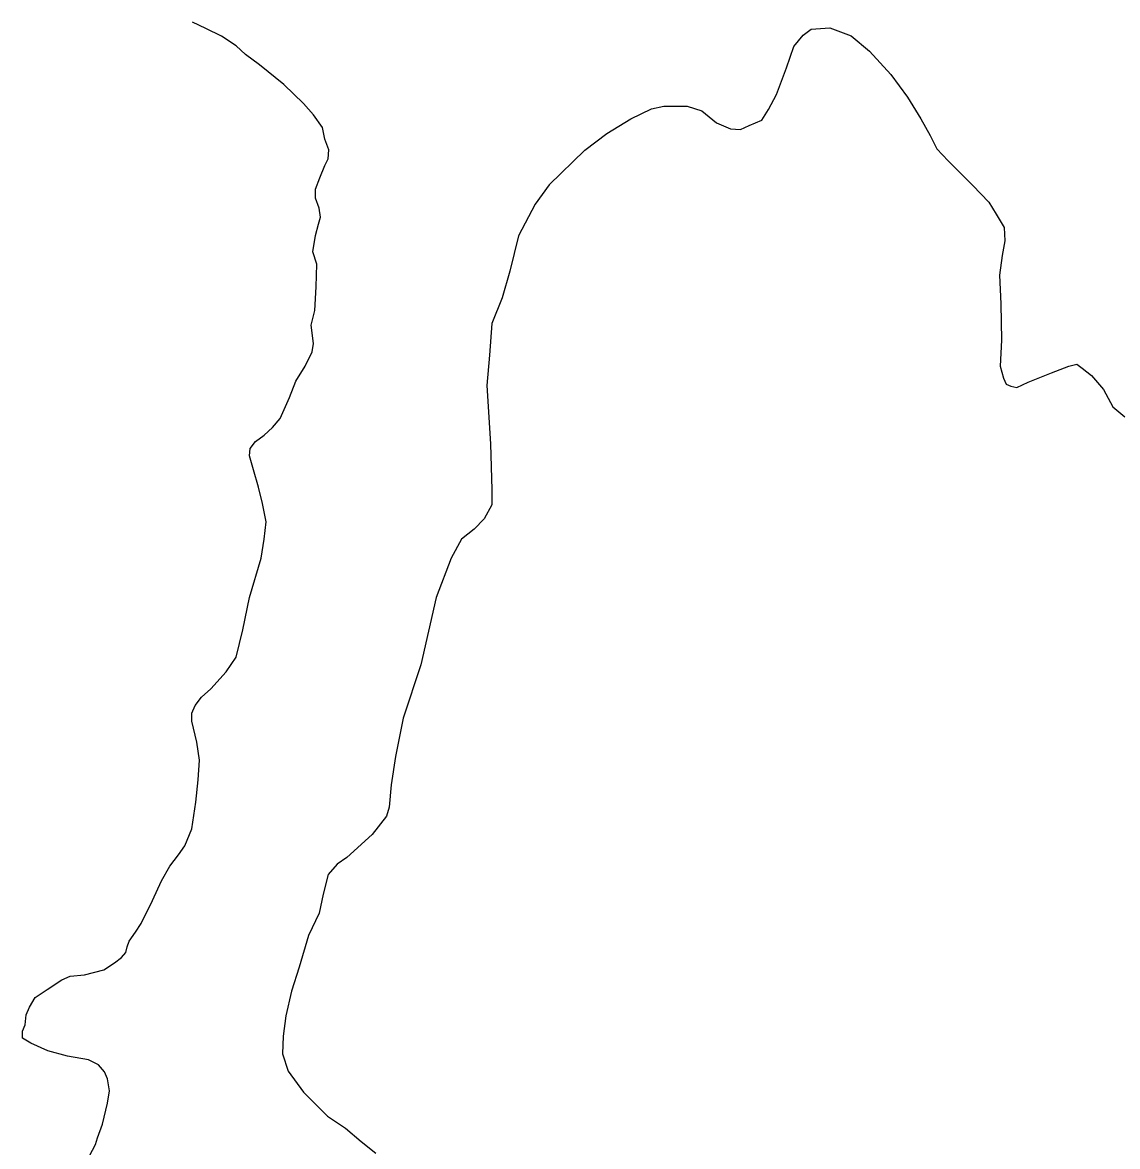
# Model space of a CAD drawing. Extents: x 31699 to 244310, y -8841 to 11474.
# Drawn here: x 135350.5 to 135430, y 723.2 to 804.8 of the extents above; entities that cross this region are included whole.
import ezdxf

# ---------------------------------------------------------------- set-up
doc = ezdxf.new("R2010")
doc.units = 0
doc.layers.add('R_Draft', color=7, linetype='Continuous')
doc.layers.add('R_Logo', color=7, linetype='Continuous')

msp = doc.modelspace()

# ---------------------------------------------------------------- linework, layer by layer
at = {"layer": 'R_Draft'}
for points in [[(135356.331, 724.867), (135356.699, 726.393), (135356.837, 727.268), (135356.699, 728.143), (135356.469, 728.65), (135356.055, 729.157), (135355.318, 729.525), (135353.798, 729.802), (135352.371, 730.17), (135351.127, 730.723), (135350.528, 731.092), (135350.528, 731.598), (135350.713, 732.059), (135350.805, 732.796), (135351.035, 733.349), (135351.449, 734.04), (135352.324, 734.639), (135353.384, 735.33), (135353.982, 735.606), (135355.041, 735.698), (135356.423, 736.067), (135357.206, 736.574), (135357.712, 736.942), (135358.035, 737.311), (135358.127, 737.725), (135358.265, 738.14), (135358.726, 738.785), (135359.14, 739.43), (135359.969, 741.088), (135360.614, 742.516), (135361.212, 743.576), (135361.857, 744.405), (135362.318, 745.05), (135362.824, 746.294), (135363.1, 748.228), (135363.285, 749.841), (135363.377, 751.278), (135363.193, 752.568), (135362.824, 754.088), (135362.824, 754.687), (135363.054, 755.24), (135363.515, 755.839), (135364.206, 756.438), (135365.311, 757.681), (135366.048, 758.741), (135366.508, 760.722), (135367.015, 763.071), (135367.844, 765.927), (135368.074, 767.309), (135368.212, 768.553), (135367.936, 769.889), (135367.66, 771.087), (135367.291, 772.33), (135367.015, 773.344), (135367.061, 773.897), (135367.429, 774.403), (135368.074, 774.864), (135368.673, 775.417), (135369.225, 776.062), (135369.916, 777.582), (135370.377, 778.78), (135371.054, 779.852), (135371.56, 780.911), (135371.652, 781.51), (135371.468, 782.846), (135371.744, 783.906), (135371.836, 785.61), (135371.882, 787.268), (135371.606, 788.144), (135371.79, 789.341), (135372.021, 790.171), (135372.159, 790.677), (135372.067, 791.322), (135371.79, 792.059), (135371.79, 792.704), (135372.113, 793.533), (135372.481, 794.409), (135372.711, 794.915), (135372.757, 795.56), (135372.481, 796.343), (135372.297, 797.173), (135371.652, 798.094), (135370.915, 798.923), (135369.488, 800.305), (135367.738, 801.733), (135366.725, 802.47), (135366.034, 803.115), (135364.975, 803.806), (135363.823, 804.359), (135362.856, 804.82)], [(135356.331, 724.867), (135356.699, 726.393), (135356.837, 727.268), (135356.699, 728.143), (135356.469, 728.65), (135356.055, 729.157), (135355.318, 729.525), (135353.798, 729.802), (135352.371, 730.17), (135351.127, 730.723), (135350.528, 731.092), (135350.528, 731.598), (135350.713, 732.059), (135350.805, 732.796), (135351.035, 733.349), (135351.449, 734.04), (135352.324, 734.639), (135353.384, 735.33), (135353.982, 735.606), (135355.041, 735.698), (135356.423, 736.067), (135357.206, 736.574), (135357.712, 736.942), (135358.035, 737.311), (135358.127, 737.725), (135358.265, 738.14), (135358.726, 738.785), (135359.14, 739.43), (135359.969, 741.088), (135360.614, 742.516), (135361.212, 743.576), (135361.857, 744.405), (135362.318, 745.05), (135362.824, 746.294), (135363.1, 748.228), (135363.285, 749.841), (135363.377, 751.278), (135363.193, 752.568), (135362.824, 754.088), (135362.824, 754.687), (135363.054, 755.24), (135363.515, 755.839), (135364.206, 756.438), (135365.311, 757.681), (135366.048, 758.741), (135366.508, 760.722), (135367.015, 763.071), (135367.844, 765.927), (135368.074, 767.309), (135368.212, 768.553), (135367.936, 769.889), (135367.66, 771.087), (135367.291, 772.33), (135367.015, 773.344), (135367.061, 773.897), (135367.429, 774.403), (135368.074, 774.864), (135368.673, 775.417), (135369.225, 776.062), (135369.916, 777.582), (135370.377, 778.78), (135371.054, 779.852), (135371.56, 780.911), (135371.652, 781.51), (135371.468, 782.846), (135371.744, 783.906), (135371.836, 785.61), (135371.882, 787.268), (135371.606, 788.144), (135371.79, 789.341), (135372.021, 790.171), (135372.159, 790.677), (135372.067, 791.322), (135371.79, 792.059), (135371.79, 792.704), (135372.113, 793.533), (135372.481, 794.409), (135372.711, 794.915), (135372.757, 795.56), (135372.481, 796.343), (135372.297, 797.173), (135371.652, 798.094), (135370.915, 798.923), (135369.488, 800.305), (135367.738, 801.733), (135366.725, 802.47), (135366.034, 803.115), (135364.975, 803.806), (135363.823, 804.359), (135362.856, 804.82)], [(135388.742, 793.008), (135391.343, 795.538), (135392.942, 796.749), (135394.687, 797.816), (135396.189, 798.543), (135397.061, 798.737), (135398.757, 798.737), (135399.823, 798.398), (135400.889, 797.525), (135401.907, 797.089), (135402.634, 797.04), (135403.264, 797.331), (135404.184, 797.719), (135404.669, 798.494), (135405.25, 799.561), (135405.977, 801.5), (135406.51, 803.051), (135407.189, 803.875), (135407.77, 804.311), (135409.127, 804.408), (135410.678, 803.827), (135411.986, 802.712), (135413.537, 801.015), (135414.748, 799.367), (135415.717, 797.816), (135416.396, 796.604), (135416.88, 795.635), (135417.704, 794.762), (135419.497, 792.968), (135420.66, 791.757), (135421.193, 790.884), (135421.775, 789.915), (135421.823, 788.945), (135421.629, 787.879), (135421.436, 786.473), (135421.533, 784.388), (135421.566, 781.751), (135421.469, 779.861), (135421.712, 778.988), (135421.906, 778.552), (135422.245, 778.407), (135422.681, 778.31), (135423.505, 778.698), (135425.201, 779.376), (135426.461, 779.861), (135427.042, 780.006), (135427.43, 779.716), (135428.108, 779.182), (135428.981, 778.164), (135429.659, 776.904), (135430.531, 776.177)], [(135388.742, 793.008), (135391.343, 795.538), (135392.942, 796.749), (135394.687, 797.816), (135396.189, 798.543), (135397.061, 798.737), (135398.757, 798.737), (135399.823, 798.398), (135400.889, 797.525), (135401.907, 797.089), (135402.634, 797.04), (135403.264, 797.331), (135404.184, 797.719), (135404.669, 798.494), (135405.25, 799.561), (135405.977, 801.5), (135406.51, 803.051), (135407.189, 803.875), (135407.77, 804.311), (135409.127, 804.408), (135410.678, 803.827), (135411.986, 802.712), (135413.537, 801.015), (135414.748, 799.367), (135415.717, 797.816), (135416.396, 796.604), (135416.88, 795.635), (135417.704, 794.762), (135419.497, 792.968), (135420.66, 791.757), (135421.193, 790.884), (135421.775, 789.915), (135421.823, 788.945), (135421.629, 787.879), (135421.436, 786.473), (135421.533, 784.388), (135421.566, 781.751), (135421.469, 779.861), (135421.712, 778.988), (135421.906, 778.552), (135422.245, 778.407), (135422.681, 778.31), (135423.505, 778.698), (135425.201, 779.376), (135426.461, 779.861), (135427.042, 780.006), (135427.43, 779.716), (135428.108, 779.182), (135428.981, 778.164), (135429.659, 776.904), (135430.531, 776.177)], [(135388.742, 793.008), (135387.729, 791.626), (135386.531, 789.322), (135385.887, 786.743), (135385.334, 784.808), (135384.597, 782.965), (135384.413, 780.662), (135384.229, 778.451), (135384.505, 774.212), (135384.597, 770.896), (135384.597, 769.79), (135384.045, 768.777), (135383.308, 768.04), (135382.387, 767.303), (135381.65, 765.921), (135380.545, 763.064), (135379.439, 758.18), (135378.15, 754.312), (135377.597, 751.548), (135377.275, 749.483), (135377.137, 747.863), (135376.953, 747.218), (135375.899, 745.876), (135374.057, 744.218), (135373.361, 743.716), (135372.716, 742.978), (135372.348, 741.552), (135372.071, 740.17), (135371.288, 738.557), (135370.598, 736.254), (135370.045, 734.503), (135369.63, 732.707), (135369.446, 731.233), (135369.4, 729.951), (135369.815, 728.699), (135370.92, 727.179), (135372.67, 725.428), (135373.959, 724.561), (135375.111, 723.594), (135376.17, 722.765)], [(135388.742, 793.008), (135387.729, 791.626), (135386.531, 789.322), (135385.887, 786.743), (135385.334, 784.808), (135384.597, 782.965), (135384.413, 780.662), (135384.229, 778.451), (135384.505, 774.212), (135384.597, 770.896), (135384.597, 769.79), (135384.045, 768.777), (135383.308, 768.04), (135382.387, 767.303), (135381.65, 765.921), (135380.545, 763.064), (135379.439, 758.18), (135378.15, 754.312), (135377.597, 751.548), (135377.275, 749.483), (135377.137, 747.863), (135376.953, 747.218), (135375.899, 745.876), (135374.057, 744.218), (135373.361, 743.716), (135372.716, 742.978), (135372.348, 741.552), (135372.071, 740.17), (135371.288, 738.557), (135370.598, 736.254), (135370.045, 734.503), (135369.63, 732.707), (135369.446, 731.233), (135369.4, 729.951), (135369.815, 728.699), (135370.92, 727.179), (135372.67, 725.428), (135373.959, 724.561), (135375.111, 723.594), (135376.17, 722.765)], [(135355.18, 722.149), (135355.824, 723.393), (135355.963, 723.859), (135356.331, 724.867)], [(135355.18, 722.149), (135355.824, 723.393), (135355.963, 723.859), (135356.331, 724.867)]]:
    msp.add_lwpolyline(points, dxfattribs=at)
at = {"layer": 'R_Logo'}
for points in [[(135356.331, 724.867), (135356.699, 726.393), (135356.837, 727.268), (135356.699, 728.143), (135356.469, 728.65), (135356.055, 729.157), (135355.318, 729.525), (135353.798, 729.802), (135352.371, 730.17), (135351.127, 730.723), (135350.528, 731.092), (135350.528, 731.598), (135350.713, 732.059), (135350.805, 732.796), (135351.035, 733.349), (135351.449, 734.04), (135352.324, 734.639), (135353.384, 735.33), (135353.982, 735.606), (135355.041, 735.698), (135356.423, 736.067), (135357.206, 736.574), (135357.712, 736.942), (135358.035, 737.311), (135358.127, 737.725), (135358.265, 738.14), (135358.726, 738.785), (135359.14, 739.43), (135359.969, 741.088), (135360.614, 742.516), (135361.212, 743.576), (135361.857, 744.405), (135362.318, 745.05), (135362.824, 746.294), (135363.1, 748.228), (135363.285, 749.841), (135363.377, 751.278), (135363.193, 752.568), (135362.824, 754.088), (135362.824, 754.687), (135363.054, 755.24), (135363.515, 755.839), (135364.206, 756.438), (135365.311, 757.681), (135366.048, 758.741), (135366.508, 760.722), (135367.015, 763.071), (135367.844, 765.927), (135368.074, 767.309), (135368.212, 768.553), (135367.936, 769.889), (135367.66, 771.087), (135367.291, 772.33), (135367.015, 773.344), (135367.061, 773.897), (135367.429, 774.403), (135368.074, 774.864), (135368.673, 775.417), (135369.225, 776.062), (135369.916, 777.582), (135370.377, 778.78), (135371.054, 779.852), (135371.56, 780.911), (135371.652, 781.51), (135371.468, 782.846), (135371.744, 783.906), (135371.836, 785.61), (135371.882, 787.268), (135371.606, 788.144), (135371.79, 789.341), (135372.021, 790.171), (135372.159, 790.677), (135372.067, 791.322), (135371.79, 792.059), (135371.79, 792.704), (135372.113, 793.533), (135372.481, 794.409), (135372.711, 794.915), (135372.757, 795.56), (135372.481, 796.343), (135372.297, 797.173), (135371.652, 798.094), (135370.915, 798.923), (135369.488, 800.305), (135367.738, 801.733), (135366.725, 802.47), (135366.034, 803.115), (135364.975, 803.806), (135363.823, 804.359), (135362.856, 804.82)], [(135356.331, 724.867), (135356.699, 726.393), (135356.837, 727.268), (135356.699, 728.143), (135356.469, 728.65), (135356.055, 729.157), (135355.318, 729.525), (135353.798, 729.802), (135352.371, 730.17), (135351.127, 730.723), (135350.528, 731.092), (135350.528, 731.598), (135350.713, 732.059), (135350.805, 732.796), (135351.035, 733.349), (135351.449, 734.04), (135352.324, 734.639), (135353.384, 735.33), (135353.982, 735.606), (135355.041, 735.698), (135356.423, 736.067), (135357.206, 736.574), (135357.712, 736.942), (135358.035, 737.311), (135358.127, 737.725), (135358.265, 738.14), (135358.726, 738.785), (135359.14, 739.43), (135359.969, 741.088), (135360.614, 742.516), (135361.212, 743.576), (135361.857, 744.405), (135362.318, 745.05), (135362.824, 746.294), (135363.1, 748.228), (135363.285, 749.841), (135363.377, 751.278), (135363.193, 752.568), (135362.824, 754.088), (135362.824, 754.687), (135363.054, 755.24), (135363.515, 755.839), (135364.206, 756.438), (135365.311, 757.681), (135366.048, 758.741), (135366.508, 760.722), (135367.015, 763.071), (135367.844, 765.927), (135368.074, 767.309), (135368.212, 768.553), (135367.936, 769.889), (135367.66, 771.087), (135367.291, 772.33), (135367.015, 773.344), (135367.061, 773.897), (135367.429, 774.403), (135368.074, 774.864), (135368.673, 775.417), (135369.225, 776.062), (135369.916, 777.582), (135370.377, 778.78), (135371.054, 779.852), (135371.56, 780.911), (135371.652, 781.51), (135371.468, 782.846), (135371.744, 783.906), (135371.836, 785.61), (135371.882, 787.268), (135371.606, 788.144), (135371.79, 789.341), (135372.021, 790.171), (135372.159, 790.677), (135372.067, 791.322), (135371.79, 792.059), (135371.79, 792.704), (135372.113, 793.533), (135372.481, 794.409), (135372.711, 794.915), (135372.757, 795.56), (135372.481, 796.343), (135372.297, 797.173), (135371.652, 798.094), (135370.915, 798.923), (135369.488, 800.305), (135367.738, 801.733), (135366.725, 802.47), (135366.034, 803.115), (135364.975, 803.806), (135363.823, 804.359), (135362.856, 804.82)], [(135388.742, 793.008), (135391.343, 795.538), (135392.942, 796.749), (135394.687, 797.816), (135396.189, 798.543), (135397.061, 798.737), (135398.757, 798.737), (135399.823, 798.398), (135400.889, 797.525), (135401.907, 797.089), (135402.634, 797.04), (135403.264, 797.331), (135404.184, 797.719), (135404.669, 798.494), (135405.25, 799.561), (135405.977, 801.5), (135406.51, 803.051), (135407.189, 803.875), (135407.77, 804.311), (135409.127, 804.408), (135410.678, 803.827), (135411.986, 802.712), (135413.537, 801.015), (135414.748, 799.367), (135415.717, 797.816), (135416.396, 796.604), (135416.88, 795.635), (135417.704, 794.762), (135419.497, 792.968), (135420.66, 791.757), (135421.193, 790.884), (135421.775, 789.915), (135421.823, 788.945), (135421.629, 787.879), (135421.436, 786.473), (135421.533, 784.388), (135421.566, 781.751), (135421.469, 779.861), (135421.712, 778.988), (135421.906, 778.552), (135422.245, 778.407), (135422.681, 778.31), (135423.505, 778.698), (135425.201, 779.376), (135426.461, 779.861), (135427.042, 780.006), (135427.43, 779.716), (135428.108, 779.182), (135428.981, 778.164), (135429.659, 776.904), (135430.531, 776.177)], [(135388.742, 793.008), (135391.343, 795.538), (135392.942, 796.749), (135394.687, 797.816), (135396.189, 798.543), (135397.061, 798.737), (135398.757, 798.737), (135399.823, 798.398), (135400.889, 797.525), (135401.907, 797.089), (135402.634, 797.04), (135403.264, 797.331), (135404.184, 797.719), (135404.669, 798.494), (135405.25, 799.561), (135405.977, 801.5), (135406.51, 803.051), (135407.189, 803.875), (135407.77, 804.311), (135409.127, 804.408), (135410.678, 803.827), (135411.986, 802.712), (135413.537, 801.015), (135414.748, 799.367), (135415.717, 797.816), (135416.396, 796.604), (135416.88, 795.635), (135417.704, 794.762), (135419.497, 792.968), (135420.66, 791.757), (135421.193, 790.884), (135421.775, 789.915), (135421.823, 788.945), (135421.629, 787.879), (135421.436, 786.473), (135421.533, 784.388), (135421.566, 781.751), (135421.469, 779.861), (135421.712, 778.988), (135421.906, 778.552), (135422.245, 778.407), (135422.681, 778.31), (135423.505, 778.698), (135425.201, 779.376), (135426.461, 779.861), (135427.042, 780.006), (135427.43, 779.716), (135428.108, 779.182), (135428.981, 778.164), (135429.659, 776.904), (135430.531, 776.177)], [(135388.742, 793.008), (135387.729, 791.626), (135386.531, 789.322), (135385.887, 786.743), (135385.334, 784.808), (135384.597, 782.965), (135384.413, 780.662), (135384.229, 778.451), (135384.505, 774.212), (135384.597, 770.896), (135384.597, 769.79), (135384.045, 768.777), (135383.308, 768.04), (135382.387, 767.303), (135381.65, 765.921), (135380.545, 763.064), (135379.439, 758.18), (135378.15, 754.312), (135377.597, 751.548), (135377.275, 749.483), (135377.137, 747.863), (135376.953, 747.218), (135375.899, 745.876), (135374.057, 744.218), (135373.361, 743.716), (135372.716, 742.978), (135372.348, 741.552), (135372.071, 740.17), (135371.288, 738.557), (135370.598, 736.254), (135370.045, 734.503), (135369.63, 732.707), (135369.446, 731.233), (135369.4, 729.951), (135369.815, 728.699), (135370.92, 727.179), (135372.67, 725.428), (135373.959, 724.561), (135375.111, 723.594), (135376.17, 722.765)], [(135388.742, 793.008), (135387.729, 791.626), (135386.531, 789.322), (135385.887, 786.743), (135385.334, 784.808), (135384.597, 782.965), (135384.413, 780.662), (135384.229, 778.451), (135384.505, 774.212), (135384.597, 770.896), (135384.597, 769.79), (135384.045, 768.777), (135383.308, 768.04), (135382.387, 767.303), (135381.65, 765.921), (135380.545, 763.064), (135379.439, 758.18), (135378.15, 754.312), (135377.597, 751.548), (135377.275, 749.483), (135377.137, 747.863), (135376.953, 747.218), (135375.899, 745.876), (135374.057, 744.218), (135373.361, 743.716), (135372.716, 742.978), (135372.348, 741.552), (135372.071, 740.17), (135371.288, 738.557), (135370.598, 736.254), (135370.045, 734.503), (135369.63, 732.707), (135369.446, 731.233), (135369.4, 729.951), (135369.815, 728.699), (135370.92, 727.179), (135372.67, 725.428), (135373.959, 724.561), (135375.111, 723.594), (135376.17, 722.765)], [(135355.18, 722.149), (135355.824, 723.393), (135355.963, 723.859), (135356.331, 724.867)], [(135355.18, 722.149), (135355.824, 723.393), (135355.963, 723.859), (135356.331, 724.867)]]:
    msp.add_lwpolyline(points, dxfattribs=at)

doc.saveas('drawing.dxf')
